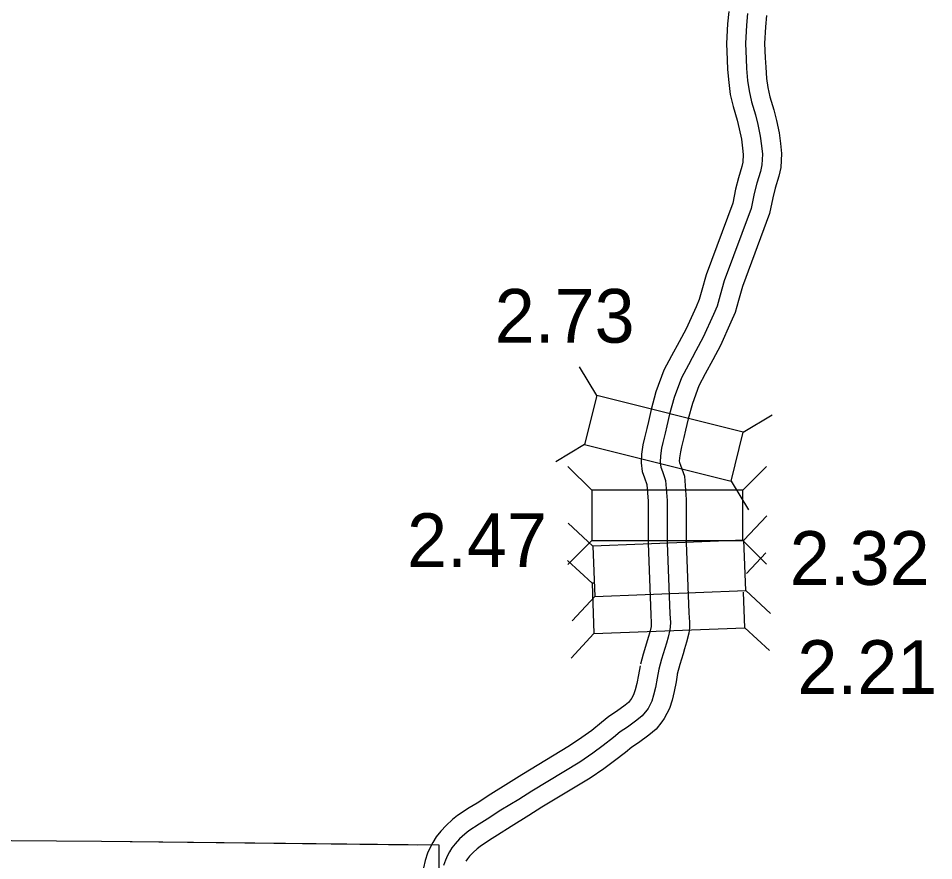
# Model space of a CAD drawing. Extents: x 31699 to 244310, y -8841 to 11474.
# Drawn here: x 138153.6 to 138633.5, y -1295.9 to -854.5 of the extents above; entities that cross this region are included whole.
import ezdxf

# ---------------------------------------------------------------- set-up
doc = ezdxf.new("R2010")
doc.units = 0
for name, color, linetype in [('B_Logo', 7, 'Continuous'), ('R_Logo', 7, 'Continuous'), ('R_XS_EARTHWORK_STAGE1', 7, 'Continuous'), ('R_XS_EARTHWORK_STAGE2', 7, 'Continuous'), ('S_WALL', 7, 'Continuous')]:
    doc.layers.add(name, color=color, linetype=linetype)

msp = doc.modelspace()

# ---------------------------------------------------------------- linework, layer by layer
at = {"layer": 'B_Logo'}
for points in [[(138535.99, -851.94), (138535.38, -858.08), (138534.87, -867.63), (138535.2, -875.71), (138535.45, -880.71), (138535.97, -887.05), (138536.69, -892.52), (138538.01, -898.18), (138540.07, -905.11), (138541.38, -910.17), (138542.56, -916.17), (138543.28, -921.23), (138543.71, -925.64), (138543.43, -931.25), (138542.66, -934.66), (138540.86, -940.82), (138539.38, -946.3), (138537.85, -954.06), (138523.74, -991.97), (138521.62, -999.6), (138520, -1005.23), (138518.05, -1009.72), (138512.69, -1021.51), (138508.9, -1028.76), (138504.9, -1036.07), (138501.24, -1042.91), (138497.47, -1053.23), (138495.09, -1061.93), (138493.68, -1068.08), (138492.78, -1071.83), (138491.56, -1076.71), (138490.85, -1079.79), (138490.29, -1083.8), (138490.12, -1087.01), (138490.48, -1089.61), (138491.3, -1091.94), (138493, -1096.59), (138493.76, -1107.07), (138493.83, -1113.94), (138493.83, -1129.37), (138495.24, -1166.54), (138495.48, -1171.08), (138495.43, -1173.28), (138495.25, -1174.95), (138494.35, -1178.76), (138493.38, -1181.91), (138492.54, -1184.72), (138490.86, -1190.34), (138489.44, -1195.56)], [(138489.44, -1195.56), (138488.62, -1200.31), (138487.66, -1205.13), (138486.7, -1209.14), (138485.67, -1212.36), (138483.77, -1216.11), (138483.05, -1217.05), (138480.74, -1219.94), (138477.97, -1222.3), (138473.01, -1225.89), (138469.23, -1228.39), (138465.67, -1231.36), (138460.24, -1235.61), (138454.75, -1239.54), (138448.01, -1244.2), (138422.78, -1259.45), (138415.96, -1263.78), (138406.62, -1269.47), (138399.47, -1274.14), (138395.3, -1276.72), (138389.81, -1280.31), (138387.69, -1281.99), (138384.92, -1284.49), (138382.61, -1287.05), (138380.84, -1289.2), (138379.59, -1291.35), (138378.61, -1293.16), (138377.5, -1295.57), (138376.59, -1298.45)]]:
    msp.add_lwpolyline(points, dxfattribs=at)
at = {"layer": 'R_Logo'}
for points in [[(137690.12, -144.43), (137688.93, -210.28), (137686.8, -386.68), (137684.74, -562.47), (137683.79, -736.39), (137770.75, -736.82), (137768.49, -913.35), (137857.93, -915.89), (138033.06, -919.59), (138032.34, -1095.91), (138031.87, -1279.37), (138031.92, -1284.51), (138197.18, -1285.7), (138362.72, -1287.53)], [(137690.12, -144.43), (137688.93, -210.28), (137686.8, -386.68), (137684.74, -562.47), (137683.79, -736.39), (137770.75, -736.82), (137768.49, -913.35), (137857.93, -915.89), (138033.06, -919.59), (138032.34, -1095.91), (138031.87, -1279.37), (138031.92, -1284.51), (138197.18, -1285.7), (138374.03, -1287.66), (138374.53, -1459.56), (138374.74, -1510.49)]]:
    msp.add_lwpolyline(points, dxfattribs=at)
at = {"layer": 'R_XS_EARTHWORK_STAGE1'}
for p, q in [((138456.87, -1052.18), (138447.81, -1037.09)), ((138533.71, -1071.39), (138548.8, -1062.33)), ((138450.47, -1077.8), (138435.38, -1086.85)), ((138454.22, -1101.75), (138441.77, -1089.32)), ((138533.42, -1101.72), (138545.86, -1089.27)), ((138527.31, -1097), (138536.36, -1112.09)), ((138534.02, -1128.02), (138545.99, -1115.11)), ((138454.88, -1131.01), (138441.97, -1119.04)), ((138454.23, -1128.15), (138441.79, -1140.61)), ((138534.02, -1128.02), (138454.88, -1131.01)), ((138454.88, -1131.01), (138455.88, -1157.39)), ((138533.43, -1128.12), (138545.88, -1140.56)), ((138535.02, -1154.4), (138534.02, -1128.02)), ((138535.44, -1145.44), (138545.5, -1134.59)), ((138454.39, -1150.49), (138441.48, -1138.52)), ((138455.18, -1150.46), (138454.39, -1150.49)), ((138454.39, -1150.49), (138455.39, -1176.87)), ((138455.88, -1157.39), (138535.02, -1154.4)), ((138534.53, -1173.88), (138533.82, -1155.12)), ((138535.02, -1154.4), (138547.93, -1166.37)), ((138455.88, -1157.39), (138443.91, -1170.29)), ((138455.39, -1176.87), (138534.53, -1173.88)), ((138534.53, -1173.88), (138547.43, -1185.85)), ((138455.39, -1176.87), (138443.42, -1189.77))]:
    msp.add_line(p, q, dxfattribs=at)
for points in [[(138533.71, -1071.39), (138456.87, -1052.18), (138450.47, -1077.8), (138527.31, -1097)], [(138454.23, -1128.15), (138533.43, -1128.12), (138533.42, -1101.72), (138454.22, -1101.75)]]:
    msp.add_lwpolyline(points, close=True, dxfattribs=at)
at = {"layer": 'R_XS_EARTHWORK_STAGE2'}
for points in [[(138526.05, -850.85), (138525.4, -857.32), (138524.85, -867.58), (138525.22, -876.16), (138525.47, -881.37), (138526.03, -888.11), (138526.84, -894.31), (138528.33, -900.74), (138530.43, -907.79), (138531.62, -912.39), (138532.7, -917.83), (138533.34, -922.43), (138533.69, -925.88), (138533.49, -929.89), (138532.98, -932.15), (138531.23, -938.1), (138529.63, -944.03), (138528.19, -951.33), (138514.23, -988.88), (138511.99, -996.88), (138510.57, -1001.84), (138508.91, -1005.65), (138503.7, -1017.12), (138500.08, -1024.04), (138496.11, -1031.31), (138492.09, -1038.82), (138487.93, -1050.19), (138485.38, -1059.49), (138483.94, -1065.8), (138483.06, -1069.45), (138481.83, -1074.39), (138481.01, -1077.98), (138480.33, -1082.84), (138480.08, -1087.42), (138480.71, -1091.97), (138481.89, -1095.32), (138483.13, -1098.72), (138483.77, -1107.48), (138483.83, -1113.99), (138483.83, -1129.56), (138485.25, -1166.99), (138485.47, -1171.24), (138485.44, -1172.62), (138485.37, -1173.25), (138484.69, -1176.14), (138483.81, -1179.01), (138482.96, -1181.86), (138481.24, -1187.6), (138479.79, -1192.94)], [(138545.93, -853.02), (138545.35, -858.85), (138544.88, -867.69), (138545.19, -875.25), (138545.43, -880.06), (138545.92, -885.99), (138546.54, -890.73), (138547.68, -895.62), (138549.7, -902.43), (138551.13, -907.94), (138552.43, -914.5), (138553.21, -920.04), (138553.74, -925.39), (138553.38, -932.61), (138552.35, -937.17), (138550.48, -943.53), (138549.12, -948.58), (138547.5, -956.79), (138533.26, -995.07), (138531.24, -1002.33), (138529.43, -1008.62), (138527.18, -1013.78), (138521.68, -1025.9), (138517.72, -1033.48), (138513.7, -1040.83), (138510.39, -1047.01), (138507, -1056.27), (138504.79, -1064.37), (138503.41, -1070.36), (138502.49, -1074.21), (138501.28, -1079.04), (138500.7, -1081.6), (138500.25, -1084.76), (138500.16, -1086.59), (138500.25, -1087.24), (138500.71, -1088.56), (138502.88, -1094.47), (138503.76, -1106.66), (138503.83, -1113.9), (138503.83, -1129.18), (138505.23, -1166.09), (138505.48, -1170.92), (138505.42, -1173.94), (138505.12, -1176.65), (138504.01, -1181.39), (138502.95, -1184.81), (138502.12, -1187.58), (138500.48, -1193.09), (138499.09, -1198.18)], [(138479.59, -1193.86), (138478.79, -1198.49), (138477.89, -1202.99), (138477.07, -1206.44), (138476.39, -1208.54), (138475.27, -1210.76), (138475.17, -1210.89), (138473.52, -1212.95), (138471.79, -1214.43), (138467.31, -1217.66), (138463.25, -1220.36), (138459.38, -1223.58), (138454.25, -1227.61), (138449, -1231.35), (138442.57, -1235.8), (138417.51, -1250.95), (138410.67, -1255.29), (138401.28, -1261.02), (138394.11, -1265.7), (138389.94, -1268.28), (138383.94, -1272.19), (138381.23, -1274.36), (138377.85, -1277.4), (138375.04, -1280.51), (138372.6, -1283.47), (138370.87, -1286.45), (138369.66, -1288.68), (138368.15, -1291.97), (138366.93, -1295.85), (138366.07, -1299.68)], [(138499.29, -1197.27), (138498.45, -1202.14), (138497.43, -1207.27), (138496.34, -1211.85), (138494.94, -1216.17), (138492.27, -1221.46), (138490.92, -1223.22), (138487.96, -1226.93), (138484.14, -1230.18), (138478.7, -1234.11), (138475.21, -1236.42), (138471.95, -1239.14), (138466.24, -1243.62), (138460.5, -1247.72), (138453.44, -1252.6), (138428.05, -1267.95), (138421.24, -1272.27), (138411.96, -1277.93), (138404.84, -1282.59), (138400.66, -1285.16), (138395.68, -1288.42), (138394.16, -1289.63), (138392, -1291.58), (138390.19, -1293.58), (138389.07, -1294.93), (138388.31, -1296.24)]]:
    msp.add_lwpolyline(points, dxfattribs=at)
at = {"layer": 'S_WALL'}
msp.add_line((138455.18, -1150.46), (138454.39, -1150.49), dxfattribs=at)

# ---------------------------------------------------------------- texts
for s, p in [('2.73', (138403.4, -1024.47)), ('2.47', (138357.43, -1142.03)), ('2.32', (138558.08, -1151.39)), ('2.21', (138562.07, -1208.54))]:
    msp.add_text(s, height=28.16, dxfattribs=at).set_placement(p)

doc.saveas('drawing.dxf')
